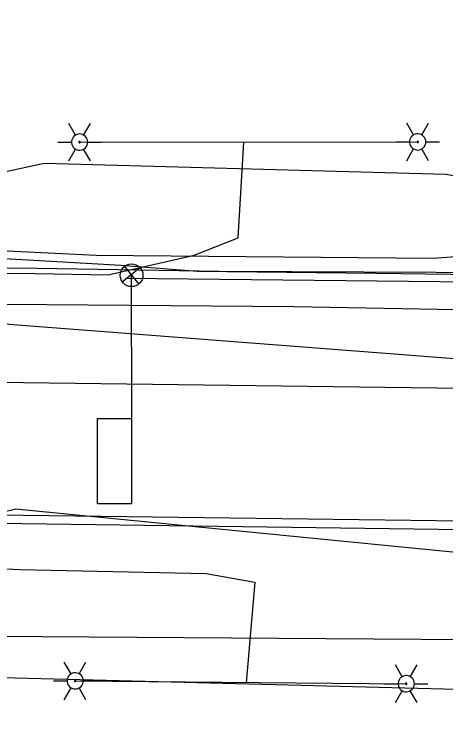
# Model space of a CAD drawing. Extents: x 596028 to 606371, y 330010 to 403088.
# Drawn here: x 604901.8 to 604977.7, y 332653.1 to 332778.5 of the extents above; entities that cross this region are included whole.
import ezdxf

# ---------------------------------------------------------------- set-up
doc = ezdxf.new("R2010")
doc.units = 0
for name, color, linetype in [('E_LTG', 7, 'Continuous'), ('E_LTG_CID', 7, 'Continuous'), ('E_SIG', 7, 'Continuous'), ('E_SIG_Conduit', 7, 'Continuous'), ('E_SIG_Loops', 7, 'Continuous'), ('E_UTL_E_UG', 7, 'Continuous'), ('E_UTL_FO_UG_MCI', 7, 'Continuous'), ('E_UTL_FO_UG_MWFN', 7, 'Continuous'), ('E_UTL_G_UG', 7, 'Continuous'), ('E_UTL_SAN_UG', 7, 'Continuous'), ('E_UTL_T_UG', 7, 'Continuous'), ('E_UTL_TV_UG', 7, 'Continuous'), ('E_UTL_W_UG', 7, 'Continuous')]:
    doc.layers.add(name, color=color, linetype=linetype)

# ---------------------------------------------------------------- blocks, each defined once
blk = doc.blocks.new('_U310')
at = {"layer": 'E_SIG'}
for p, q in [((0, 6.1), (0, -6.1)), ((-6.09, 0.4), (6.1, 0.4))]:
    blk.add_line(p, q, dxfattribs=at)
blk.add_circle((0, 0.01), 6.1, dxfattribs=at)

msp = doc.modelspace()

# ---------------------------------------------------------------- linework, layer by layer
at = {"layer": 'E_LTG'}
for points in [[(604912.58, 332757.28), (604911.39, 332759.34)], [(604914.01, 332757.28), (604915.2, 332759.34)], [(604972.06, 332757.3), (604970.87, 332759.36)], [(604973.49, 332757.3), (604974.68, 332759.36)], [(604914.72, 332756.04), (604914.69, 332756.31), (604914.62, 332756.57), (604914.49, 332756.81), (604914.33, 332757.03), (604914.12, 332757.21), (604913.88, 332757.34), (604913.63, 332757.43), (604913.36, 332757.47), (604913.09, 332757.46), (604912.82, 332757.39), (604912.58, 332757.28), (604912.36, 332757.12), (604912.17, 332756.93), (604912.02, 332756.7), (604911.92, 332756.44), (604911.87, 332756.18), (604911.87, 332755.91), (604911.92, 332755.64), (604912.02, 332755.39), (604912.17, 332755.16), (604912.36, 332754.96), (604912.58, 332754.8), (604912.82, 332754.69), (604913.09, 332754.63), (604913.36, 332754.61), (604913.63, 332754.65), (604913.88, 332754.74), (604914.12, 332754.88), (604914.33, 332755.06), (604914.49, 332755.27), (604914.62, 332755.51), (604914.69, 332755.77), (604914.72, 332756.04)], [(604914.72, 332756.04), (604914.69, 332756.31), (604914.62, 332756.57), (604914.49, 332756.81), (604914.33, 332757.03), (604914.12, 332757.21), (604913.88, 332757.34), (604913.63, 332757.43), (604913.36, 332757.47), (604913.09, 332757.46), (604912.82, 332757.39), (604912.58, 332757.28), (604912.36, 332757.12), (604912.17, 332756.93), (604912.02, 332756.7), (604911.92, 332756.44), (604911.87, 332756.18), (604911.87, 332755.91), (604911.92, 332755.64), (604912.02, 332755.39), (604912.17, 332755.16), (604912.36, 332754.96), (604912.58, 332754.8), (604912.82, 332754.69), (604913.09, 332754.63), (604913.36, 332754.61), (604913.63, 332754.65), (604913.88, 332754.74), (604914.12, 332754.88), (604914.33, 332755.06), (604914.49, 332755.27), (604914.62, 332755.51), (604914.69, 332755.77), (604914.72, 332756.04)], [(604914.72, 332756.04), (604914.69, 332756.31), (604914.62, 332756.57), (604914.49, 332756.81), (604914.33, 332757.03), (604914.12, 332757.21), (604913.88, 332757.34), (604913.63, 332757.43), (604913.36, 332757.47), (604913.09, 332757.46), (604912.82, 332757.39), (604912.58, 332757.28), (604912.36, 332757.12), (604912.17, 332756.93), (604912.02, 332756.7), (604911.92, 332756.44), (604911.87, 332756.18), (604911.87, 332755.91), (604911.92, 332755.64), (604912.02, 332755.39), (604912.17, 332755.16), (604912.36, 332754.96), (604912.58, 332754.8), (604912.82, 332754.69), (604913.09, 332754.63), (604913.36, 332754.61), (604913.63, 332754.65), (604913.88, 332754.74), (604914.12, 332754.88), (604914.33, 332755.06), (604914.49, 332755.27), (604914.62, 332755.51), (604914.69, 332755.77), (604914.72, 332756.04)], [(604974.21, 332756.06), (604974.18, 332756.34), (604974.1, 332756.6), (604973.98, 332756.84), (604973.81, 332757.05), (604973.61, 332757.23), (604973.37, 332757.36), (604973.11, 332757.45), (604972.85, 332757.49), (604972.57, 332757.48), (604972.31, 332757.42), (604972.06, 332757.3), (604971.84, 332757.14), (604971.65, 332756.95), (604971.51, 332756.72), (604971.41, 332756.47), (604971.36, 332756.2), (604971.36, 332755.93), (604971.41, 332755.66), (604971.51, 332755.41), (604971.65, 332755.18), (604971.84, 332754.99), (604972.06, 332754.83), (604972.31, 332754.71), (604972.57, 332754.65), (604972.85, 332754.64), (604973.11, 332754.68), (604973.37, 332754.77), (604973.61, 332754.9), (604973.81, 332755.08), (604973.98, 332755.29), (604974.1, 332755.53), (604974.18, 332755.79), (604974.21, 332756.06)], [(604974.21, 332756.06), (604974.18, 332756.34), (604974.1, 332756.6), (604973.98, 332756.84), (604973.81, 332757.05), (604973.61, 332757.23), (604973.37, 332757.36), (604973.11, 332757.45), (604972.85, 332757.49), (604972.57, 332757.48), (604972.31, 332757.42), (604972.06, 332757.3), (604971.84, 332757.14), (604971.65, 332756.95), (604971.51, 332756.72), (604971.41, 332756.47), (604971.36, 332756.2), (604971.36, 332755.93), (604971.41, 332755.66), (604971.51, 332755.41), (604971.65, 332755.18), (604971.84, 332754.99), (604972.06, 332754.83), (604972.31, 332754.71), (604972.57, 332754.65), (604972.85, 332754.64), (604973.11, 332754.68), (604973.37, 332754.77), (604973.61, 332754.9), (604973.81, 332755.08), (604973.98, 332755.29), (604974.1, 332755.53), (604974.18, 332755.79), (604974.21, 332756.06)], [(604974.21, 332756.06), (604974.18, 332756.34), (604974.1, 332756.6), (604973.98, 332756.84), (604973.81, 332757.05), (604973.61, 332757.23), (604973.37, 332757.36), (604973.11, 332757.45), (604972.85, 332757.49), (604972.57, 332757.48), (604972.31, 332757.42), (604972.06, 332757.3), (604971.84, 332757.14), (604971.65, 332756.95), (604971.51, 332756.72), (604971.41, 332756.47), (604971.36, 332756.2), (604971.36, 332755.93), (604971.41, 332755.66), (604971.51, 332755.41), (604971.65, 332755.18), (604971.84, 332754.99), (604972.06, 332754.83), (604972.31, 332754.71), (604972.57, 332754.65), (604972.85, 332754.64), (604973.11, 332754.68), (604973.37, 332754.77), (604973.61, 332754.9), (604973.81, 332755.08), (604973.98, 332755.29), (604974.1, 332755.53), (604974.18, 332755.79), (604974.21, 332756.06)], [(604909.48, 332756.04), (604911.86, 332756.04)], [(604913.41, 332756.04), (604913.41, 332756.06), (604913.4, 332756.09), (604913.39, 332756.11), (604913.38, 332756.12), (604913.36, 332756.14), (604913.34, 332756.15), (604913.32, 332756.16), (604913.3, 332756.16), (604913.27, 332756.16), (604913.25, 332756.15), (604913.23, 332756.15), (604913.21, 332756.13), (604913.2, 332756.12), (604913.19, 332756.1), (604913.18, 332756.08), (604913.17, 332756.05), (604913.17, 332756.03), (604913.18, 332756.01), (604913.19, 332755.99), (604913.2, 332755.97), (604913.21, 332755.95), (604913.23, 332755.94), (604913.25, 332755.93), (604913.27, 332755.92), (604913.3, 332755.92), (604913.32, 332755.93), (604913.34, 332755.93), (604913.36, 332755.94), (604913.38, 332755.96), (604913.39, 332755.98), (604913.4, 332756), (604913.41, 332756.02), (604913.41, 332756.04)], [(604914.72, 332756.04), (604917.1, 332756.04)], [(604968.97, 332756.06), (604971.35, 332756.06)], [(604972.9, 332756.06), (604972.89, 332756.09), (604972.89, 332756.11), (604972.88, 332756.13), (604972.86, 332756.15), (604972.85, 332756.16), (604972.83, 332756.17), (604972.81, 332756.18), (604972.78, 332756.18), (604972.76, 332756.18), (604972.74, 332756.18), (604972.72, 332756.17), (604972.7, 332756.15), (604972.68, 332756.14), (604972.67, 332756.12), (604972.66, 332756.1), (604972.66, 332756.08), (604972.66, 332756.05), (604972.66, 332756.03), (604972.67, 332756.01), (604972.68, 332755.99), (604972.7, 332755.98), (604972.72, 332755.96), (604972.74, 332755.95), (604972.76, 332755.95), (604972.78, 332755.95), (604972.81, 332755.95), (604972.83, 332755.96), (604972.85, 332755.97), (604972.86, 332755.98), (604972.88, 332756), (604972.89, 332756.02), (604972.89, 332756.04), (604972.9, 332756.06)], [(604974.21, 332756.06), (604976.59, 332756.06)], [(604911.39, 332752.74), (604912.58, 332754.8)], [(604915.2, 332752.74), (604914.01, 332754.8)], [(604970.87, 332752.76), (604972.06, 332754.83)], [(604974.68, 332752.76), (604973.49, 332754.83)], [(604911.8, 332662.45), (604910.61, 332664.51)], [(604913.23, 332662.45), (604914.42, 332664.51)], [(604970.04, 332661.96), (604968.85, 332664.02)], [(604971.47, 332661.96), (604972.66, 332664.02)], [(604913.95, 332661.21), (604913.92, 332661.48), (604913.84, 332661.74), (604913.72, 332661.99), (604913.55, 332662.2), (604913.35, 332662.38), (604913.11, 332662.51), (604912.85, 332662.6), (604912.59, 332662.64), (604912.31, 332662.63), (604912.05, 332662.56), (604911.8, 332662.45), (604911.58, 332662.29), (604911.39, 332662.1), (604911.25, 332661.87), (604911.15, 332661.62), (604911.1, 332661.35), (604911.1, 332661.08), (604911.15, 332660.81), (604911.25, 332660.56), (604911.39, 332660.33), (604911.58, 332660.13), (604911.8, 332659.98), (604912.05, 332659.86), (604912.31, 332659.8), (604912.59, 332659.79), (604912.85, 332659.82), (604913.11, 332659.91), (604913.35, 332660.05), (604913.55, 332660.23), (604913.72, 332660.44), (604913.84, 332660.68), (604913.92, 332660.94), (604913.95, 332661.21)], [(604913.95, 332661.21), (604913.92, 332661.48), (604913.84, 332661.74), (604913.72, 332661.99), (604913.55, 332662.2), (604913.35, 332662.38), (604913.11, 332662.51), (604912.85, 332662.6), (604912.59, 332662.64), (604912.31, 332662.63), (604912.05, 332662.56), (604911.8, 332662.45), (604911.58, 332662.29), (604911.39, 332662.1), (604911.25, 332661.87), (604911.15, 332661.62), (604911.1, 332661.35), (604911.1, 332661.08), (604911.15, 332660.81), (604911.25, 332660.56), (604911.39, 332660.33), (604911.58, 332660.13), (604911.8, 332659.98), (604912.05, 332659.86), (604912.31, 332659.8), (604912.59, 332659.79), (604912.85, 332659.82), (604913.11, 332659.91), (604913.35, 332660.05), (604913.55, 332660.23), (604913.72, 332660.44), (604913.84, 332660.68), (604913.92, 332660.94), (604913.95, 332661.21)], [(604913.95, 332661.21), (604913.92, 332661.48), (604913.84, 332661.74), (604913.72, 332661.99), (604913.55, 332662.2), (604913.35, 332662.38), (604913.11, 332662.51), (604912.85, 332662.6), (604912.59, 332662.64), (604912.31, 332662.63), (604912.05, 332662.56), (604911.8, 332662.45), (604911.58, 332662.29), (604911.39, 332662.1), (604911.25, 332661.87), (604911.15, 332661.62), (604911.1, 332661.35), (604911.1, 332661.08), (604911.15, 332660.81), (604911.25, 332660.56), (604911.39, 332660.33), (604911.58, 332660.13), (604911.8, 332659.98), (604912.05, 332659.86), (604912.31, 332659.8), (604912.59, 332659.79), (604912.85, 332659.82), (604913.11, 332659.91), (604913.35, 332660.05), (604913.55, 332660.23), (604913.72, 332660.44), (604913.84, 332660.68), (604913.92, 332660.94), (604913.95, 332661.21)], [(604972.19, 332660.72), (604972.16, 332660.99), (604972.08, 332661.26), (604971.96, 332661.5), (604971.79, 332661.71), (604971.59, 332661.89), (604971.35, 332662.02), (604971.09, 332662.11), (604970.83, 332662.15), (604970.55, 332662.14), (604970.29, 332662.07), (604970.04, 332661.96), (604969.82, 332661.8), (604969.63, 332661.61), (604969.49, 332661.38), (604969.39, 332661.13), (604969.34, 332660.86), (604969.34, 332660.59), (604969.39, 332660.32), (604969.49, 332660.07), (604969.63, 332659.84), (604969.82, 332659.64), (604970.04, 332659.49), (604970.29, 332659.37), (604970.55, 332659.31), (604970.83, 332659.3), (604971.09, 332659.34), (604971.35, 332659.42), (604971.59, 332659.56), (604971.79, 332659.74), (604971.96, 332659.95), (604972.08, 332660.19), (604972.16, 332660.45), (604972.19, 332660.72)], [(604972.19, 332660.72), (604972.16, 332660.99), (604972.08, 332661.26), (604971.96, 332661.5), (604971.79, 332661.71), (604971.59, 332661.89), (604971.35, 332662.02), (604971.09, 332662.11), (604970.83, 332662.15), (604970.55, 332662.14), (604970.29, 332662.07), (604970.04, 332661.96), (604969.82, 332661.8), (604969.63, 332661.61), (604969.49, 332661.38), (604969.39, 332661.13), (604969.34, 332660.86), (604969.34, 332660.59), (604969.39, 332660.32), (604969.49, 332660.07), (604969.63, 332659.84), (604969.82, 332659.64), (604970.04, 332659.49), (604970.29, 332659.37), (604970.55, 332659.31), (604970.83, 332659.3), (604971.09, 332659.34), (604971.35, 332659.42), (604971.59, 332659.56), (604971.79, 332659.74), (604971.96, 332659.95), (604972.08, 332660.19), (604972.16, 332660.45), (604972.19, 332660.72)], [(604972.19, 332660.72), (604972.16, 332660.99), (604972.08, 332661.26), (604971.96, 332661.5), (604971.79, 332661.71), (604971.59, 332661.89), (604971.35, 332662.02), (604971.09, 332662.11), (604970.83, 332662.15), (604970.55, 332662.14), (604970.29, 332662.07), (604970.04, 332661.96), (604969.82, 332661.8), (604969.63, 332661.61), (604969.49, 332661.38), (604969.39, 332661.13), (604969.34, 332660.86), (604969.34, 332660.59), (604969.39, 332660.32), (604969.49, 332660.07), (604969.63, 332659.84), (604969.82, 332659.64), (604970.04, 332659.49), (604970.29, 332659.37), (604970.55, 332659.31), (604970.83, 332659.3), (604971.09, 332659.34), (604971.35, 332659.42), (604971.59, 332659.56), (604971.79, 332659.74), (604971.96, 332659.95), (604972.08, 332660.19), (604972.16, 332660.45), (604972.19, 332660.72)], [(604908.71, 332661.21), (604911.09, 332661.21)], [(604912.64, 332661.21), (604912.63, 332661.24), (604912.63, 332661.26), (604912.62, 332661.28), (604912.6, 332661.3), (604912.59, 332661.31), (604912.57, 332661.32), (604912.55, 332661.33), (604912.52, 332661.33), (604912.5, 332661.33), (604912.48, 332661.33), (604912.46, 332661.32), (604912.44, 332661.3), (604912.42, 332661.29), (604912.41, 332661.27), (604912.4, 332661.25), (604912.4, 332661.22), (604912.4, 332661.2), (604912.4, 332661.18), (604912.41, 332661.16), (604912.42, 332661.14), (604912.44, 332661.12), (604912.46, 332661.11), (604912.48, 332661.1), (604912.5, 332661.1), (604912.52, 332661.09), (604912.55, 332661.1), (604912.57, 332661.1), (604912.59, 332661.12), (604912.6, 332661.13), (604912.62, 332661.15), (604912.63, 332661.17), (604912.63, 332661.19), (604912.64, 332661.21)], [(604913.95, 332661.21), (604916.33, 332661.21)], [(604966.95, 332660.72), (604969.33, 332660.72)], [(604970.88, 332660.72), (604970.87, 332660.75), (604970.87, 332660.77), (604970.86, 332660.79), (604970.84, 332660.81), (604970.83, 332660.82), (604970.81, 332660.83), (604970.79, 332660.84), (604970.76, 332660.84), (604970.74, 332660.84), (604970.72, 332660.84), (604970.7, 332660.83), (604970.68, 332660.81), (604970.66, 332660.8), (604970.65, 332660.78), (604970.64, 332660.76), (604970.64, 332660.74), (604970.64, 332660.71), (604970.64, 332660.69), (604970.65, 332660.67), (604970.66, 332660.65), (604970.68, 332660.63), (604970.7, 332660.62), (604970.72, 332660.61), (604970.74, 332660.61), (604970.76, 332660.61), (604970.79, 332660.61), (604970.81, 332660.62), (604970.83, 332660.63), (604970.84, 332660.64), (604970.86, 332660.66), (604970.87, 332660.68), (604970.87, 332660.7), (604970.88, 332660.72)], [(604972.19, 332660.72), (604974.57, 332660.72)], [(604910.61, 332657.91), (604911.8, 332659.98)], [(604914.42, 332657.91), (604913.23, 332659.98)], [(604968.85, 332657.42), (604970.04, 332659.49)], [(604972.66, 332657.42), (604971.47, 332659.49)]]:
    msp.add_lwpolyline(points, dxfattribs=at)
at = {"layer": 'E_LTG_CID'}
for p, q in [((604913.29, 332756.04), (604972.78, 332756.06)), ((604912.52, 332661.21), (604970.76, 332660.72))]:
    msp.add_line(p, q, dxfattribs=at)
for points in [[(604918.35, 332732.68), (604933.44, 332736.12), (604941.18, 332739.18), (604942.16, 332756)], [(604884.59, 332732.99), (604905.46, 332732.9), (604918.35, 332732.68)], [(604848.74, 332685.25), (604880.09, 332681.96), (604902.77, 332680.82), (604935.56, 332680.1)], [(604935.56, 332680.1), (604944.13, 332678.6), (604942.59, 332660.89)]]:
    msp.add_lwpolyline(points, dxfattribs=at)
at = {"layer": 'E_SIG_Conduit'}
msp.add_lwpolyline([(604921.39, 332732.09), (604993.31, 332731.34), (605007.19, 332737.78)], dxfattribs=at)
at = {"layer": 'E_SIG_Loops'}
for p, q in [((604922.39, 332732.61), (604922.43, 332707.38)), ((604916.43, 332692.38), (604916.43, 332707.38)), ((604916.43, 332707.38), (604922.43, 332707.38)), ((604922.43, 332707.38), (604922.43, 332692.38)), ((604922.43, 332692.38), (604916.43, 332692.38))]:
    msp.add_line(p, q, dxfattribs=at)
at = {"layer": 'E_UTL_E_UG'}
for points in [[(604885.18, 332747.59), (604907.07, 332752.34), (604977.77, 332750.38), (605000.86, 332746.08), (605008.6, 332742.3)], [(604729.97, 332733.67), (604735.89, 332737.18), (604741.23, 332741.22), (604743.03, 332739.17), (604750.82, 332737.08), (604770.44, 332736.98), (604808.3, 332737.08), (604829.69, 332734.9), (604883.87, 332734.01), (604905.84, 332733.85), (604937.84, 332733.34), (604976.01, 332733.17), (605006.49, 332733.09)]]:
    msp.add_lwpolyline(points, dxfattribs=at)
at = {"layer": 'E_UTL_FO_UG_MCI'}
msp.add_lwpolyline([(604825.96, 332739.78), (604920.61, 332734.36), (604934.01, 332733.31), (604965.47, 332732.98), (605000.46, 332732.52), (605007.07, 332734.66), (605013.89, 332743.48), (605017, 332744.16), (605019.17, 332746.55), (605020.12, 332744.84), (605024.63, 332744.84), (605063.91, 332747.38), (605094.59, 332749.32), (605105.01, 332741.19), (605136.25, 332739.94), (605148.9, 332737.41), (605162.55, 332734.79), (605195.98, 332734.31), (605235.11, 332733.74)], dxfattribs=at)
at = {"layer": 'E_UTL_FO_UG_MWFN'}
msp.add_lwpolyline([(604833.51, 332653.15), (604839.07, 332662.37), (604848.32, 332669.45), (605015.05, 332668.24)], dxfattribs=at)
at = {"layer": 'E_UTL_G_UG'}
for p, q in [((604453.34, 332696.36), (605095.21, 332687.86)), ((604453.32, 332694.86), (605095.19, 332686.36))]:
    msp.add_line(p, q, dxfattribs=at)
at = {"layer": 'E_UTL_SAN_UG'}
msp.add_line((604738.77, 332715.93), (604982.83, 332712.71), dxfattribs=at)
msp.add_lwpolyline([(604841.02, 332753.94), (604863.51, 332726.86), (604992.19, 332716.93), (604992.09, 332721.29)], dxfattribs=at)
at = {"layer": 'E_UTL_T_UG'}
msp.add_lwpolyline([(604626.24, 332752.96), (604667.79, 332752.28), (604716.52, 332751.29), (604772.47, 332750.78), (604802.28, 332745.13), (604821.11, 332741.83), (604839.24, 332737.01), (604851.39, 332734.26), (604870.7, 332730.27), (604882.93, 332728.13), (604900.25, 332727.49), (604950.98, 332727.08), (604995.39, 332726.29), (605022.19, 332726.03), (605084.56, 332725.74), (605114.2, 332728.34), (605148.01, 332733.35)], dxfattribs=at)
at = {"layer": 'E_UTL_TV_UG'}
msp.add_lwpolyline([(604885.99, 332737.63), (604916.23, 332736.12), (604975.49, 332735.63), (604992.97, 332736.89), (605003.39, 332739.42), (605012.69, 332741.02), (605017.03, 332745.71), (605042.52, 332749.33), (605064.38, 332750.23), (605090.09, 332749.99), (605094.48, 332746.45), (605107.38, 332741), (605124.95, 332737.5)], dxfattribs=at)
at = {"layer": 'E_UTL_W_UG'}
for points in [[(604753.86, 332778.54), (604834.37, 332685.14), (604847.57, 332682.96), (604869.92, 332684.91), (604879.8, 332686.08), (604902.06, 332691.47), (604979.47, 332683.9), (605167.57, 332681.44), (605290.47, 332683.62), (605413.37, 332685.79)], [(604778.48, 332664.95), (605004.84, 332659.09)]]:
    msp.add_lwpolyline(points, dxfattribs=at)

# ---------------------------------------------------------------- block references
at = {"layer": 'E_SIG', "xscale": 0.32808333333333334, "yscale": 0.3280833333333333, "rotation": 38.98403201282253}
msp.add_blockref('_U310', (604922.44, 332732.6), dxfattribs=at)

doc.saveas('drawing.dxf')
